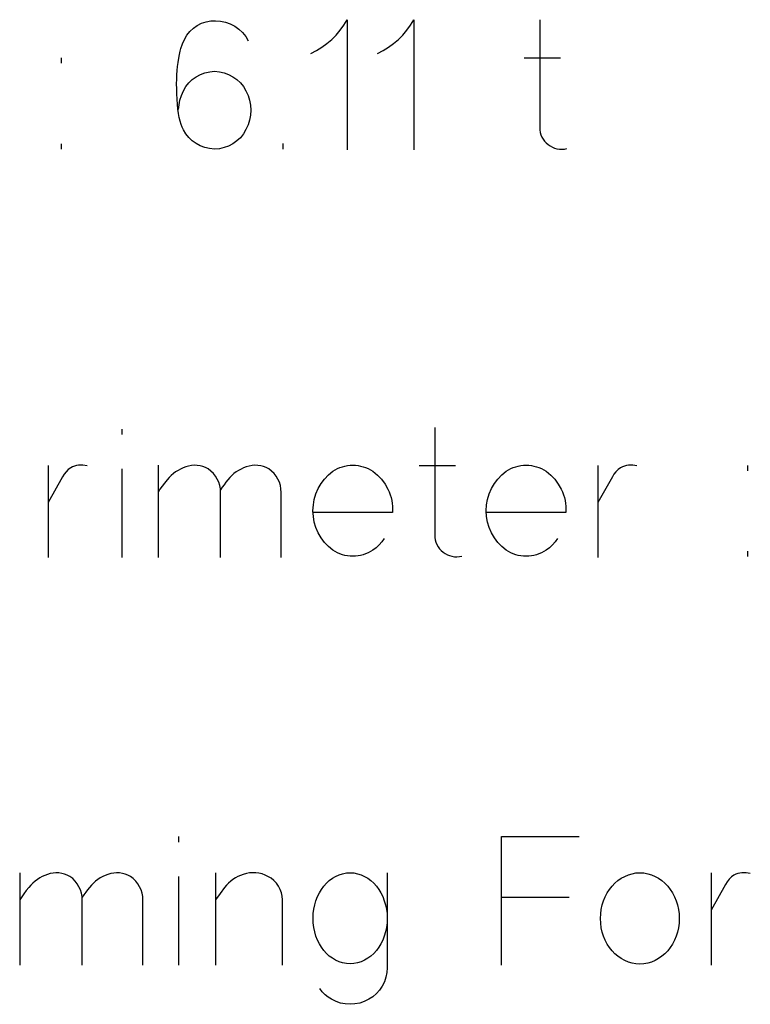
# Model space of a CAD drawing. Header units: inches. Extents: x 1880 to 2363, y -453 to -54.
# Tile 636 of 656: x 1914.113 to 1914.282, y -65.65 to -65.423. Entities that reach past the tile are written whole.
import ezdxf

# ---------------------------------------------------------------- set-up
doc = ezdxf.new("R2010")
doc.units = ezdxf.units.IN
doc.header["$LTSCALE"] = 0.5
doc.header["$MEASUREMENT"] = 0

msp = doc.modelspace()

# ---------------------------------------------------------------- linework, layer by layer
at = {"color": 7, "linetype": 'Continuous'}
for p, q in [((1914.15424, -65.42468), (1914.15523, -65.42417)), ((1914.15523, -65.42417), (1914.15626, -65.42382)), ((1914.15626, -65.42382), (1914.15734, -65.42363)), ((1914.15734, -65.42363), (1914.15845, -65.4236)), ((1914.15845, -65.4236), (1914.15963, -65.42367)), ((1914.15963, -65.42367), (1914.16076, -65.42391)), ((1914.16076, -65.42391), (1914.16185, -65.4243)), ((1914.16185, -65.4243), (1914.16288, -65.42484)), ((1914.18717, -65.42577), (1914.18802, -65.4246)), ((1914.18802, -65.4246), (1914.18879, -65.42335)), ((1914.18879, -65.42335), (1914.18879, -65.45335)), ((1914.20252, -65.42577), (1914.20337, -65.4246)), ((1914.20337, -65.4246), (1914.20414, -65.42335)), ((1914.20414, -65.42335), (1914.20414, -65.45335)), ((1914.23309, -65.42339), (1914.23309, -65.44817)), ((1914.15186, -65.42693), (1914.15254, -65.42607)), ((1914.15254, -65.42607), (1914.15334, -65.42531)), ((1914.15334, -65.42531), (1914.15424, -65.42468)), ((1914.16288, -65.42484), (1914.16384, -65.42552)), ((1914.16384, -65.42552), (1914.16468, -65.4263)), ((1914.16468, -65.4263), (1914.16539, -65.4272)), ((1914.1852, -65.42791), (1914.18623, -65.42688)), ((1914.18623, -65.42688), (1914.18717, -65.42577)), ((1914.20055, -65.42791), (1914.20158, -65.42688)), ((1914.20158, -65.42688), (1914.20252, -65.42577)), ((1914.15045, -65.42998), (1914.15083, -65.42888)), ((1914.15083, -65.42888), (1914.15128, -65.42791)), ((1914.15128, -65.42791), (1914.15186, -65.42693)), ((1914.16539, -65.4272), (1914.16599, -65.4282)), ((1914.18294, -65.42971), (1914.18411, -65.42885)), ((1914.18411, -65.42885), (1914.1852, -65.42791)), ((1914.19829, -65.42971), (1914.19945, -65.42885)), ((1914.19945, -65.42885), (1914.20055, -65.42791)), ((1914.14998, -65.43223), (1914.15014, -65.43137)), ((1914.15014, -65.43137), (1914.15029, -65.43062)), ((1914.15029, -65.43062), (1914.15045, -65.42998)), ((1914.18042, -65.43114), (1914.18171, -65.43047)), ((1914.18171, -65.43047), (1914.18294, -65.42971)), ((1914.19576, -65.43114), (1914.19706, -65.43047)), ((1914.19706, -65.43047), (1914.19829, -65.42971)), ((1914.12295, -65.43338), (1914.12295, -65.43213)), ((1914.14972, -65.43411), (1914.14983, -65.43321)), ((1914.14983, -65.43321), (1914.14998, -65.43223)), ((1914.22953, -65.43213), (1914.23786, -65.43213)), ((1914.14956, -65.43603), (1914.14963, -65.43505)), ((1914.14963, -65.43505), (1914.14972, -65.43411)), ((1914.154, -65.43649), (1914.15499, -65.43596)), ((1914.15499, -65.43596), (1914.15602, -65.43557)), ((1914.15602, -65.43557), (1914.15711, -65.43533)), ((1914.15711, -65.43533), (1914.15825, -65.43524)), ((1914.15825, -65.43524), (1914.15936, -65.43533)), ((1914.15936, -65.43533), (1914.16044, -65.43557)), ((1914.16044, -65.43557), (1914.16147, -65.43596)), ((1914.16147, -65.43596), (1914.16245, -65.43649)), ((1914.1495, -65.43815), (1914.14952, -65.43706)), ((1914.14951, -65.43927), (1914.1495, -65.43815)), ((1914.14952, -65.43706), (1914.14956, -65.43603)), ((1914.15161, -65.43875), (1914.1523, -65.43789)), ((1914.1523, -65.43789), (1914.15309, -65.43714)), ((1914.15309, -65.43714), (1914.154, -65.43649)), ((1914.16245, -65.43649), (1914.16336, -65.43714)), ((1914.16336, -65.43714), (1914.16417, -65.43789)), ((1914.16417, -65.43789), (1914.16487, -65.43875)), ((1914.14953, -65.44044), (1914.14951, -65.43927)), ((1914.14959, -65.44167), (1914.14953, -65.44044)), ((1914.15058, -65.44078), (1914.15104, -65.43972)), ((1914.15104, -65.43972), (1914.15161, -65.43875)), ((1914.16487, -65.43875), (1914.16545, -65.43972)), ((1914.16545, -65.43972), (1914.16595, -65.44079)), ((1914.14966, -65.44285), (1914.14959, -65.44167)), ((1914.15004, -65.44294), (1914.15025, -65.44185)), ((1914.15025, -65.44185), (1914.15058, -65.44078)), ((1914.16595, -65.44079), (1914.16629, -65.44189)), ((1914.16629, -65.44189), (1914.1665, -65.44303)), ((1914.14977, -65.44394), (1914.14966, -65.44285)), ((1914.1499, -65.44495), (1914.14977, -65.44394)), ((1914.15007, -65.44587), (1914.1499, -65.44495)), ((1914.14996, -65.44403), (1914.15004, -65.44294)), ((1914.1665, -65.44303), (1914.16658, -65.4442)), ((1914.16658, -65.4442), (1914.1665, -65.44536)), ((1914.15027, -65.44671), (1914.15007, -65.44587)), ((1914.1505, -65.44746), (1914.15027, -65.44671)), ((1914.16629, -65.44649), (1914.16595, -65.44759)), ((1914.1665, -65.44536), (1914.16629, -65.44649)), ((1914.15075, -65.44813), (1914.1505, -65.44746)), ((1914.15104, -65.44871), (1914.15075, -65.44813)), ((1914.15161, -65.44965), (1914.15104, -65.44871)), ((1914.16545, -65.44867), (1914.16487, -65.44965)), ((1914.16595, -65.44759), (1914.16545, -65.44867)), ((1914.23309, -65.44817), (1914.23312, -65.44875)), ((1914.23312, -65.44875), (1914.23322, -65.4493)), ((1914.23322, -65.4493), (1914.23337, -65.44984)), ((1914.15228, -65.45049), (1914.15161, -65.44965)), ((1914.15307, -65.45123), (1914.15228, -65.45049)), ((1914.15396, -65.45186), (1914.15307, -65.45123)), ((1914.16336, -65.45128), (1914.16245, -65.45192)), ((1914.16417, -65.45052), (1914.16336, -65.45128)), ((1914.16487, -65.44965), (1914.16417, -65.45052)), ((1914.23337, -65.44984), (1914.23359, -65.45037)), ((1914.23359, -65.45037), (1914.23387, -65.45087)), ((1914.23387, -65.45087), (1914.2342, -65.45132)), ((1914.2342, -65.45132), (1914.23459, -65.45174)), ((1914.23459, -65.45174), (1914.23504, -65.45211)), ((1914.12295, -65.45315), (1914.12295, -65.4519)), ((1914.15493, -65.45238), (1914.15396, -65.45186)), ((1914.15598, -65.45276), (1914.15493, -65.45238)), ((1914.15708, -65.45302), (1914.15598, -65.45276)), ((1914.15825, -65.45315), (1914.15708, -65.45302)), ((1914.15936, -65.45306), (1914.15825, -65.45315)), ((1914.16044, -65.45282), (1914.15936, -65.45306)), ((1914.16147, -65.45244), (1914.16044, -65.45282)), ((1914.16245, -65.45192), (1914.16147, -65.45244)), ((1914.17399, -65.45315), (1914.17399, -65.45186)), ((1914.23504, -65.45211), (1914.23551, -65.45243)), ((1914.23551, -65.45243), (1914.23601, -65.4527)), ((1914.23601, -65.4527), (1914.23652, -65.45291)), ((1914.23652, -65.45291), (1914.23707, -65.45306)), ((1914.23707, -65.45306), (1914.23763, -65.45315)), ((1914.23763, -65.45315), (1914.2382, -65.45318)), ((1914.2382, -65.45318), (1914.23877, -65.45313)), ((1914.23877, -65.45313), (1914.23935, -65.45302)), ((1914.20891, -65.51725), (1914.20892, -65.54202)), ((1914.13686, -65.51762), (1914.13687, -65.5189)), ((1914.11988, -65.52599), (1914.11989, -65.5472)), ((1914.12511, -65.52653), (1914.12455, -65.52692)), ((1914.12553, -65.52631), (1914.12511, -65.52653)), ((1914.12598, -65.52614), (1914.12553, -65.52631)), ((1914.12644, -65.52603), (1914.12598, -65.52614)), ((1914.12693, -65.52597), (1914.12644, -65.52603)), ((1914.12791, -65.52597), (1914.12693, -65.52597)), ((1914.12887, -65.52611), (1914.12791, -65.52597)), ((1914.14521, -65.52595), (1914.14521, -65.5472)), ((1914.15098, -65.52656), (1914.15038, -65.52683)), ((1914.15159, -65.52632), (1914.15098, -65.52656)), ((1914.15224, -65.52613), (1914.15159, -65.52632)), ((1914.15289, -65.52601), (1914.15224, -65.52613)), ((1914.15355, -65.52596), (1914.15289, -65.52601)), ((1914.15422, -65.52599), (1914.15355, -65.52596)), ((1914.15489, -65.52608), (1914.15422, -65.52599)), ((1914.15553, -65.52626), (1914.15489, -65.52608)), ((1914.15616, -65.5265), (1914.15553, -65.52626)), ((1914.15677, -65.52681), (1914.15616, -65.5265)), ((1914.1649, -65.52656), (1914.16432, -65.52683)), ((1914.16551, -65.52632), (1914.1649, -65.52656)), ((1914.16618, -65.52613), (1914.16551, -65.52632)), ((1914.16685, -65.52601), (1914.16618, -65.52613)), ((1914.16751, -65.52596), (1914.16685, -65.52601)), ((1914.16818, -65.52599), (1914.16751, -65.52596)), ((1914.16885, -65.52608), (1914.16818, -65.52599)), ((1914.1695, -65.52626), (1914.16885, -65.52608)), ((1914.17013, -65.5265), (1914.1695, -65.52626)), ((1914.17074, -65.52681), (1914.17013, -65.5265)), ((1914.18655, -65.52674), (1914.1871, -65.5265)), ((1914.1871, -65.5265), (1914.18767, -65.5263)), ((1914.18767, -65.5263), (1914.18824, -65.52614)), ((1914.18824, -65.52614), (1914.18883, -65.52604)), ((1914.18883, -65.52604), (1914.18944, -65.52597)), ((1914.18944, -65.52597), (1914.19005, -65.52595)), ((1914.19005, -65.52595), (1914.19066, -65.52597)), ((1914.19066, -65.52597), (1914.19127, -65.52604)), ((1914.19127, -65.52604), (1914.19186, -65.52614)), ((1914.19186, -65.52614), (1914.19245, -65.5263)), ((1914.19245, -65.5263), (1914.19301, -65.5265)), ((1914.19301, -65.5265), (1914.19357, -65.52674)), ((1914.20536, -65.52599), (1914.21369, -65.52599)), ((1914.22646, -65.52674), (1914.22701, -65.5265)), ((1914.22701, -65.5265), (1914.22757, -65.5263)), ((1914.22757, -65.5263), (1914.22815, -65.52614)), ((1914.22815, -65.52614), (1914.22873, -65.52604)), ((1914.22873, -65.52604), (1914.22934, -65.52597)), ((1914.22934, -65.52597), (1914.22995, -65.52595)), ((1914.22995, -65.52595), (1914.23057, -65.52597)), ((1914.23057, -65.52597), (1914.23117, -65.52604)), ((1914.23117, -65.52604), (1914.23177, -65.52614)), ((1914.23177, -65.52614), (1914.23235, -65.5263)), ((1914.23235, -65.5263), (1914.23292, -65.5265)), ((1914.23292, -65.5265), (1914.23348, -65.52674)), ((1914.2465, -65.52599), (1914.2465, -65.5472)), ((1914.25173, -65.52653), (1914.25117, -65.52692)), ((1914.25215, -65.52631), (1914.25173, -65.52653)), ((1914.2526, -65.52614), (1914.25215, -65.52631)), ((1914.25306, -65.52603), (1914.2526, -65.52614)), ((1914.25355, -65.52597), (1914.25306, -65.52603)), ((1914.25453, -65.52597), (1914.25355, -65.52597)), ((1914.25549, -65.52611), (1914.25453, -65.52597)), ((1914.28103, -65.52723), (1914.28104, -65.52599)), ((1914.1232, -65.52864), (1914.11989, -65.53457)), ((1914.12357, -65.52803), (1914.1232, -65.52864)), ((1914.12403, -65.52744), (1914.12357, -65.52803)), ((1914.12455, -65.52692), (1914.12403, -65.52744)), ((1914.13686, -65.52678), (1914.13687, -65.5472)), ((1914.14777, -65.52879), (1914.14733, -65.5293)), ((1914.14824, -65.52833), (1914.14777, -65.52879)), ((1914.14874, -65.52789), (1914.14824, -65.52833)), ((1914.14926, -65.5275), (1914.14874, -65.52789)), ((1914.14981, -65.52714), (1914.14926, -65.5275)), ((1914.15038, -65.52683), (1914.14981, -65.52714)), ((1914.1574, -65.5273), (1914.15677, -65.52681)), ((1914.15796, -65.52786), (1914.1574, -65.5273)), ((1914.15845, -65.52848), (1914.15796, -65.52786)), ((1914.15886, -65.52916), (1914.15845, -65.52848)), ((1914.16173, -65.52879), (1914.16129, -65.5293)), ((1914.16221, -65.52833), (1914.16173, -65.52879)), ((1914.1627, -65.52789), (1914.16221, -65.52833)), ((1914.16321, -65.5275), (1914.1627, -65.52789)), ((1914.16375, -65.52714), (1914.16321, -65.5275)), ((1914.16432, -65.52683), (1914.16375, -65.52714)), ((1914.17137, -65.5273), (1914.17074, -65.52681)), ((1914.17192, -65.52786), (1914.17137, -65.5273)), ((1914.17241, -65.52848), (1914.17192, -65.52786)), ((1914.17283, -65.52916), (1914.17241, -65.52848)), ((1914.18354, -65.52914), (1914.18445, -65.52819)), ((1914.18445, -65.52819), (1914.18549, -65.52735)), ((1914.18549, -65.52735), (1914.18602, -65.52702)), ((1914.18602, -65.52702), (1914.18655, -65.52674)), ((1914.19357, -65.52674), (1914.19412, -65.52702)), ((1914.19412, -65.52702), (1914.19465, -65.52735)), ((1914.19465, -65.52735), (1914.19572, -65.52822)), ((1914.19572, -65.52822), (1914.19667, -65.52919)), ((1914.22345, -65.52914), (1914.22436, -65.52819)), ((1914.22436, -65.52819), (1914.22539, -65.52735)), ((1914.22539, -65.52735), (1914.22592, -65.52702)), ((1914.22592, -65.52702), (1914.22646, -65.52674)), ((1914.23348, -65.52674), (1914.23402, -65.52702)), ((1914.23402, -65.52702), (1914.23456, -65.52735)), ((1914.23456, -65.52735), (1914.23563, -65.52822)), ((1914.23563, -65.52822), (1914.23657, -65.52919)), ((1914.24982, -65.52864), (1914.2465, -65.53457)), ((1914.25019, -65.52803), (1914.24982, -65.52864)), ((1914.25065, -65.52744), (1914.25019, -65.52803)), ((1914.25117, -65.52692), (1914.25065, -65.52744)), ((1914.14617, -65.53077), (1914.14566, -65.5315)), ((1914.14673, -65.53005), (1914.14617, -65.53077)), ((1914.14733, -65.5293), (1914.14673, -65.53005)), ((1914.1592, -65.52988), (1914.15886, -65.52916)), ((1914.15943, -65.53063), (1914.1592, -65.52988)), ((1914.15956, -65.53141), (1914.15943, -65.53063)), ((1914.16001, -65.53101), (1914.15959, -65.53158)), ((1914.16042, -65.53045), (1914.16001, -65.53101)), ((1914.16084, -65.52988), (1914.16042, -65.53045)), ((1914.16129, -65.5293), (1914.16084, -65.52988)), ((1914.17316, -65.52988), (1914.17283, -65.52916)), ((1914.17339, -65.53063), (1914.17316, -65.52988)), ((1914.17352, -65.53141), (1914.17339, -65.53063)), ((1914.18209, -65.53134), (1914.18276, -65.53018)), ((1914.18276, -65.53018), (1914.18354, -65.52914)), ((1914.19667, -65.52919), (1914.19748, -65.53028)), ((1914.19748, -65.53028), (1914.19815, -65.53148)), ((1914.222, -65.53134), (1914.22266, -65.53018)), ((1914.22266, -65.53018), (1914.22345, -65.52914)), ((1914.23657, -65.52919), (1914.23738, -65.53028)), ((1914.23738, -65.53028), (1914.23806, -65.53148)), ((1914.14566, -65.5315), (1914.14521, -65.5322)), ((1914.15959, -65.5322), (1914.15956, -65.53141)), ((1914.15959, -65.5472), (1914.15959, -65.5322)), ((1914.17355, -65.5322), (1914.17352, -65.53141)), ((1914.17355, -65.5472), (1914.17355, -65.5322)), ((1914.18119, -65.53381), (1914.18157, -65.53255)), ((1914.18157, -65.53255), (1914.18209, -65.53134)), ((1914.19815, -65.53148), (1914.19843, -65.53211)), ((1914.19843, -65.53211), (1914.19868, -65.53275)), ((1914.19868, -65.53275), (1914.19887, -65.5334)), ((1914.19887, -65.5334), (1914.19903, -65.53406)), ((1914.2211, -65.53381), (1914.22147, -65.53255)), ((1914.22147, -65.53255), (1914.222, -65.53134)), ((1914.23806, -65.53148), (1914.23834, -65.53211)), ((1914.23834, -65.53211), (1914.23858, -65.53275)), ((1914.23858, -65.53275), (1914.23878, -65.5334)), ((1914.23878, -65.5334), (1914.23893, -65.53406)), ((1914.18089, -65.53643), (1914.18097, -65.5351)), ((1914.18097, -65.5351), (1914.18119, -65.53381)), ((1914.19903, -65.53406), (1914.19914, -65.53473)), ((1914.19914, -65.53473), (1914.19921, -65.53541)), ((1914.19921, -65.53541), (1914.19923, -65.5361)), ((1914.2208, -65.53643), (1914.22087, -65.5351)), ((1914.22087, -65.5351), (1914.2211, -65.53381)), ((1914.23893, -65.53406), (1914.23904, -65.53473)), ((1914.23904, -65.53473), (1914.23911, -65.53541)), ((1914.23911, -65.53541), (1914.23913, -65.5361)), ((1914.18097, -65.53776), (1914.18089, -65.53643)), ((1914.18119, -65.53905), (1914.18097, -65.53776)), ((1914.19921, -65.5368), (1914.18098, -65.5368)), ((1914.19923, -65.5361), (1914.19921, -65.5368)), ((1914.22087, -65.53776), (1914.2208, -65.53643)), ((1914.2211, -65.53905), (1914.22087, -65.53776)), ((1914.23911, -65.5368), (1914.22088, -65.5368)), ((1914.23913, -65.5361), (1914.23911, -65.5368)), ((1914.18157, -65.5403), (1914.18119, -65.53905)), ((1914.22147, -65.5403), (1914.2211, -65.53905)), ((1914.18209, -65.54153), (1914.18157, -65.5403)), ((1914.18276, -65.54268), (1914.18209, -65.54153)), ((1914.20892, -65.54202), (1914.20895, -65.5426)), ((1914.222, -65.54153), (1914.22147, -65.5403)), ((1914.22266, -65.54268), (1914.222, -65.54153)), ((1914.18354, -65.54372), (1914.18276, -65.54268)), ((1914.18445, -65.54467), (1914.18354, -65.54372)), ((1914.18549, -65.54551), (1914.18445, -65.54467)), ((1914.19612, -65.54431), (1914.19541, -65.54494)), ((1914.19676, -65.54361), (1914.19612, -65.54431)), ((1914.19729, -65.54285), (1914.19676, -65.54361)), ((1914.20895, -65.5426), (1914.20905, -65.54316)), ((1914.20905, -65.54316), (1914.2092, -65.5437)), ((1914.2092, -65.5437), (1914.20942, -65.54422)), ((1914.20942, -65.54422), (1914.20969, -65.54472)), ((1914.20969, -65.54472), (1914.21003, -65.54517)), ((1914.22345, -65.54372), (1914.22266, -65.54268)), ((1914.22436, -65.54467), (1914.22345, -65.54372)), ((1914.22539, -65.54551), (1914.22436, -65.54467)), ((1914.23602, -65.54431), (1914.23532, -65.54494)), ((1914.23666, -65.54361), (1914.23602, -65.54431)), ((1914.2372, -65.54285), (1914.23666, -65.54361)), ((1914.18602, -65.54584), (1914.18549, -65.54551)), ((1914.18655, -65.54613), (1914.18602, -65.54584)), ((1914.1871, -65.54637), (1914.18655, -65.54613)), ((1914.18767, -65.54656), (1914.1871, -65.54637)), ((1914.18824, -65.54672), (1914.18767, -65.54656)), ((1914.18883, -65.54683), (1914.18824, -65.54672)), ((1914.18944, -65.54689), (1914.18883, -65.54683)), ((1914.19005, -65.54692), (1914.18944, -65.54689)), ((1914.19066, -65.54689), (1914.19005, -65.54692)), ((1914.19127, -65.54683), (1914.19066, -65.54689)), ((1914.19186, -65.54672), (1914.19127, -65.54683)), ((1914.19245, -65.54656), (1914.19186, -65.54672)), ((1914.19301, -65.54637), (1914.19245, -65.54656)), ((1914.19357, -65.54613), (1914.19301, -65.54637)), ((1914.19412, -65.54584), (1914.19357, -65.54613)), ((1914.19465, -65.54551), (1914.19412, -65.54584)), ((1914.19541, -65.54494), (1914.19465, -65.54551)), ((1914.21003, -65.54517), (1914.21042, -65.54559)), ((1914.21042, -65.54559), (1914.21087, -65.54596)), ((1914.21087, -65.54596), (1914.21134, -65.54629)), ((1914.21134, -65.54629), (1914.21183, -65.54655)), ((1914.21183, -65.54655), (1914.21235, -65.54676)), ((1914.21235, -65.54676), (1914.21289, -65.54692)), ((1914.21289, -65.54692), (1914.21346, -65.54701)), ((1914.21346, -65.54701), (1914.21403, -65.54703)), ((1914.21403, -65.54703), (1914.2146, -65.54698)), ((1914.2146, -65.54698), (1914.21518, -65.54687)), ((1914.22592, -65.54584), (1914.22539, -65.54551)), ((1914.22646, -65.54613), (1914.22592, -65.54584)), ((1914.22701, -65.54637), (1914.22646, -65.54613)), ((1914.22757, -65.54656), (1914.22701, -65.54637)), ((1914.22815, -65.54672), (1914.22757, -65.54656)), ((1914.22873, -65.54683), (1914.22815, -65.54672)), ((1914.22934, -65.54689), (1914.22873, -65.54683)), ((1914.22995, -65.54692), (1914.22934, -65.54689)), ((1914.23057, -65.54689), (1914.22995, -65.54692)), ((1914.23117, -65.54683), (1914.23057, -65.54689)), ((1914.23177, -65.54672), (1914.23117, -65.54683)), ((1914.23235, -65.54656), (1914.23177, -65.54672)), ((1914.23292, -65.54637), (1914.23235, -65.54656)), ((1914.23348, -65.54613), (1914.23292, -65.54637)), ((1914.23402, -65.54584), (1914.23348, -65.54613)), ((1914.23456, -65.54551), (1914.23402, -65.54584)), ((1914.23532, -65.54494), (1914.23456, -65.54551)), ((1914.28103, -65.547), (1914.28104, -65.54575)), ((1914.14991, -65.61147), (1914.14992, -65.61276)), ((1914.22428, -65.64106), (1914.22428, -65.61147)), ((1914.22428, -65.61147), (1914.24218, -65.61147)), ((1914.11336, -65.6198), (1914.11336, -65.64106)), ((1914.11689, -65.62175), (1914.1164, -65.62218)), ((1914.11742, -65.62135), (1914.11689, -65.62175)), ((1914.11796, -65.621), (1914.11742, -65.62135)), ((1914.11853, -65.62069), (1914.11796, -65.621)), ((1914.11913, -65.62041), (1914.11853, -65.62069)), ((1914.11975, -65.62017), (1914.11913, -65.62041)), ((1914.12039, -65.61998), (1914.11975, -65.62017)), ((1914.12105, -65.61986), (1914.12039, -65.61998)), ((1914.12171, -65.61982), (1914.12105, -65.61986)), ((1914.12237, -65.61984), (1914.12171, -65.61982)), ((1914.12304, -65.61994), (1914.12237, -65.61984)), ((1914.12369, -65.62011), (1914.12304, -65.61994)), ((1914.12432, -65.62035), (1914.12369, -65.62011)), ((1914.12493, -65.62067), (1914.12432, -65.62035)), ((1914.12556, -65.62115), (1914.12493, -65.62067)), ((1914.12611, -65.62171), (1914.12556, -65.62115)), ((1914.1266, -65.62233), (1914.12611, -65.62171)), ((1914.13085, -65.62175), (1914.13036, -65.62218)), ((1914.13137, -65.62135), (1914.13085, -65.62175)), ((1914.13191, -65.621), (1914.13137, -65.62135)), ((1914.13247, -65.62069), (1914.13191, -65.621)), ((1914.13306, -65.62041), (1914.13247, -65.62069)), ((1914.13367, -65.62017), (1914.13306, -65.62041)), ((1914.13433, -65.61998), (1914.13367, -65.62017)), ((1914.135, -65.61986), (1914.13433, -65.61998)), ((1914.13566, -65.61982), (1914.135, -65.61986)), ((1914.13634, -65.61984), (1914.13566, -65.61982)), ((1914.137, -65.61994), (1914.13634, -65.61984)), ((1914.13765, -65.62011), (1914.137, -65.61994)), ((1914.13828, -65.62035), (1914.13765, -65.62011)), ((1914.13889, -65.62067), (1914.13828, -65.62035)), ((1914.13952, -65.62115), (1914.13889, -65.62067)), ((1914.14008, -65.62171), (1914.13952, -65.62115)), ((1914.14056, -65.62233), (1914.14008, -65.62171)), ((1914.14991, -65.62063), (1914.14992, -65.64106)), ((1914.15846, -65.6198), (1914.15846, -65.64106)), ((1914.16194, -65.62175), (1914.16144, -65.62218)), ((1914.16246, -65.62135), (1914.16194, -65.62175)), ((1914.16301, -65.621), (1914.16246, -65.62135)), ((1914.1636, -65.62069), (1914.16301, -65.621)), ((1914.16421, -65.62041), (1914.1636, -65.62069)), ((1914.16484, -65.62017), (1914.16421, -65.62041)), ((1914.16555, -65.61998), (1914.16484, -65.62017)), ((1914.16627, -65.61985), (1914.16555, -65.61998)), ((1914.16699, -65.61981), (1914.16627, -65.61985)), ((1914.16772, -65.61982), (1914.16699, -65.61981)), ((1914.16845, -65.61991), (1914.16772, -65.61982)), ((1914.16916, -65.62008), (1914.16845, -65.61991)), ((1914.16985, -65.62032), (1914.16916, -65.62008)), ((1914.17052, -65.62063), (1914.16985, -65.62032)), ((1914.17125, -65.62108), (1914.17052, -65.62063)), ((1914.17189, -65.62161), (1914.17125, -65.62108)), ((1914.17246, -65.62222), (1914.17189, -65.62161)), ((1914.18399, -65.62222), (1914.18465, -65.62161)), ((1914.18465, -65.62161), (1914.18535, -65.62108)), ((1914.18535, -65.62108), (1914.1861, -65.62063)), ((1914.1861, -65.62063), (1914.18689, -65.62027)), ((1914.18689, -65.62027), (1914.18771, -65.62001)), ((1914.18771, -65.62001), (1914.18857, -65.61985)), ((1914.18857, -65.61985), (1914.18944, -65.6198)), ((1914.18944, -65.6198), (1914.19032, -65.61985)), ((1914.19032, -65.61985), (1914.19117, -65.62001)), ((1914.19117, -65.62001), (1914.19198, -65.62027)), ((1914.19198, -65.62027), (1914.19277, -65.62063)), ((1914.19277, -65.62063), (1914.19352, -65.62108)), ((1914.19352, -65.62108), (1914.19423, -65.62161)), ((1914.19423, -65.62161), (1914.19488, -65.62222)), ((1914.19798, -65.6198), (1914.19798, -65.64168)), ((1914.2504, -65.62222), (1914.2511, -65.62161)), ((1914.2511, -65.62161), (1914.25185, -65.62108)), ((1914.25185, -65.62108), (1914.25266, -65.62063)), ((1914.25266, -65.62063), (1914.2535, -65.62027)), ((1914.2535, -65.62027), (1914.25437, -65.62001)), ((1914.25437, -65.62001), (1914.25526, -65.61985)), ((1914.25526, -65.61985), (1914.25618, -65.6198)), ((1914.25618, -65.6198), (1914.2571, -65.61985)), ((1914.2571, -65.61985), (1914.25799, -65.62001)), ((1914.25799, -65.62001), (1914.25885, -65.62027)), ((1914.25885, -65.62027), (1914.25968, -65.62063)), ((1914.25968, -65.62063), (1914.26047, -65.62108)), ((1914.26047, -65.62108), (1914.26122, -65.62161)), ((1914.26122, -65.62161), (1914.26191, -65.62222)), ((1914.27259, -65.61984), (1914.2726, -65.64106)), ((1914.27628, -65.62189), (1914.27591, -65.6225)), ((1914.27674, -65.62129), (1914.27628, -65.62189)), ((1914.27726, -65.62077), (1914.27674, -65.62129)), ((1914.27782, -65.62038), (1914.27726, -65.62077)), ((1914.27824, -65.62016), (1914.27782, -65.62038)), ((1914.27869, -65.61999), (1914.27824, -65.62016)), ((1914.27915, -65.61988), (1914.27869, -65.61999)), ((1914.27964, -65.61982), (1914.27915, -65.61988)), ((1914.28062, -65.61982), (1914.27964, -65.61982)), ((1914.28158, -65.61997), (1914.28062, -65.61982)), ((1914.11488, -65.6239), (1914.11433, -65.62463)), ((1914.11548, -65.62316), (1914.11488, -65.6239)), ((1914.11593, -65.62265), (1914.11548, -65.62316)), ((1914.1164, -65.62218), (1914.11593, -65.62265)), ((1914.12701, -65.62301), (1914.1266, -65.62233)), ((1914.12735, -65.62374), (1914.12701, -65.62301)), ((1914.12758, -65.62449), (1914.12735, -65.62374)), ((1914.129, -65.62373), (1914.12857, -65.6243)), ((1914.12944, -65.62316), (1914.129, -65.62373)), ((1914.12989, -65.62265), (1914.12944, -65.62316)), ((1914.13036, -65.62218), (1914.12989, -65.62265)), ((1914.14098, -65.62301), (1914.14056, -65.62233)), ((1914.14132, -65.62374), (1914.14098, -65.62301)), ((1914.14155, -65.62449), (1914.14132, -65.62374)), ((1914.16053, -65.62316), (1914.15948, -65.62454)), ((1914.16097, -65.62265), (1914.16053, -65.62316)), ((1914.16144, -65.62218), (1914.16097, -65.62265)), ((1914.17294, -65.62289), (1914.17246, -65.62222)), ((1914.17334, -65.62363), (1914.17294, -65.62289)), ((1914.17363, -65.6244), (1914.17334, -65.62363)), ((1914.18236, -65.62444), (1914.18284, -65.62364)), ((1914.18284, -65.62364), (1914.18339, -65.62289)), ((1914.18339, -65.62289), (1914.18399, -65.62222)), ((1914.19488, -65.62222), (1914.19548, -65.62289)), ((1914.19548, -65.62289), (1914.19604, -65.62364)), ((1914.19604, -65.62364), (1914.19652, -65.62444)), ((1914.24864, -65.62445), (1914.24917, -65.62364)), ((1914.24917, -65.62364), (1914.24975, -65.62289)), ((1914.24975, -65.62289), (1914.2504, -65.62222)), ((1914.26191, -65.62222), (1914.26256, -65.62289)), ((1914.26256, -65.62289), (1914.26315, -65.62364)), ((1914.26315, -65.62364), (1914.26367, -65.62445)), ((1914.27591, -65.6225), (1914.2726, -65.62842)), ((1914.11382, -65.62535), (1914.11336, -65.62606)), ((1914.11433, -65.62463), (1914.11382, -65.62535)), ((1914.12771, -65.62526), (1914.12758, -65.62449)), ((1914.12774, -65.62606), (1914.12771, -65.62526)), ((1914.12816, -65.62487), (1914.12774, -65.62544)), ((1914.12774, -65.64106), (1914.12774, -65.62606)), ((1914.12857, -65.6243), (1914.12816, -65.62487)), ((1914.14168, -65.62526), (1914.14155, -65.62449)), ((1914.14171, -65.62606), (1914.14168, -65.62526)), ((1914.14171, -65.64106), (1914.14171, -65.62606)), ((1914.15948, -65.62454), (1914.15846, -65.62606)), ((1914.17381, -65.62521), (1914.17363, -65.6244)), ((1914.17388, -65.62606), (1914.17381, -65.62521)), ((1914.17387, -65.64106), (1914.17388, -65.62606)), ((1914.18128, -65.6272), (1914.18156, -65.62623)), ((1914.18156, -65.62623), (1914.18193, -65.6253)), ((1914.18193, -65.6253), (1914.18236, -65.62444)), ((1914.19652, -65.62444), (1914.19695, -65.6253)), ((1914.19695, -65.6253), (1914.19731, -65.62623)), ((1914.19731, -65.62623), (1914.19761, -65.6272)), ((1914.22428, -65.62544), (1914.2399, -65.62544)), ((1914.2475, -65.62722), (1914.2478, -65.62624)), ((1914.2478, -65.62624), (1914.24819, -65.62532)), ((1914.24819, -65.62532), (1914.24864, -65.62445)), ((1914.26367, -65.62445), (1914.26412, -65.62532)), ((1914.26412, -65.62532), (1914.26451, -65.62624)), ((1914.26451, -65.62624), (1914.26482, -65.62722)), ((1914.18095, -65.62922), (1914.18107, -65.62819)), ((1914.18107, -65.62819), (1914.18128, -65.6272)), ((1914.19761, -65.6272), (1914.19781, -65.62819)), ((1914.19781, -65.62819), (1914.19794, -65.62922)), ((1914.24715, -65.62926), (1914.24728, -65.62823)), ((1914.24728, -65.62823), (1914.2475, -65.62722)), ((1914.26482, -65.62722), (1914.26504, -65.62823)), ((1914.26504, -65.62823), (1914.26517, -65.62926)), ((1914.1809, -65.63029), (1914.18095, -65.62922)), ((1914.18095, -65.63136), (1914.1809, -65.63029)), ((1914.19794, -65.62922), (1914.19798, -65.63029)), ((1914.19798, -65.63029), (1914.19794, -65.63136)), ((1914.2471, -65.63033), (1914.24715, -65.62926)), ((1914.24715, -65.63141), (1914.2471, -65.63033)), ((1914.26517, -65.62926), (1914.26521, -65.63033)), ((1914.26521, -65.63033), (1914.26517, -65.63141)), ((1914.18107, -65.63241), (1914.18095, -65.63136)), ((1914.18128, -65.63342), (1914.18107, -65.63241)), ((1914.19781, -65.63241), (1914.19761, -65.63342)), ((1914.19794, -65.63136), (1914.19781, -65.63241)), ((1914.24728, -65.63245), (1914.24715, -65.63141)), ((1914.2475, -65.63346), (1914.24728, -65.63245)), ((1914.26504, -65.63245), (1914.26482, -65.63346)), ((1914.26517, -65.63141), (1914.26504, -65.63245)), ((1914.18156, -65.63439), (1914.18128, -65.63342)), ((1914.18193, -65.63531), (1914.18156, -65.63439)), ((1914.18236, -65.63617), (1914.18193, -65.63531)), ((1914.19695, -65.63531), (1914.19652, -65.63617)), ((1914.19731, -65.63439), (1914.19695, -65.63531)), ((1914.19761, -65.63342), (1914.19731, -65.63439)), ((1914.2478, -65.63443), (1914.2475, -65.63346)), ((1914.24819, -65.63535), (1914.2478, -65.63443)), ((1914.24864, -65.63621), (1914.24819, -65.63535)), ((1914.26412, -65.63535), (1914.26367, -65.63621)), ((1914.26451, -65.63443), (1914.26412, -65.63535)), ((1914.26482, -65.63346), (1914.26451, -65.63443)), ((1914.18284, -65.63696), (1914.18236, -65.63617)), ((1914.18339, -65.6377), (1914.18284, -65.63696)), ((1914.18399, -65.63837), (1914.18339, -65.6377)), ((1914.19548, -65.6377), (1914.19488, -65.63837)), ((1914.19604, -65.63696), (1914.19548, -65.6377)), ((1914.19652, -65.63617), (1914.19604, -65.63696)), ((1914.24917, -65.63702), (1914.24864, -65.63621)), ((1914.24975, -65.63777), (1914.24917, -65.63702)), ((1914.2504, -65.63845), (1914.24975, -65.63777)), ((1914.26256, -65.63777), (1914.26191, -65.63845)), ((1914.26315, -65.63702), (1914.26256, -65.63777)), ((1914.26367, -65.63621), (1914.26315, -65.63702)), ((1914.18465, -65.63897), (1914.18399, -65.63837)), ((1914.18535, -65.63949), (1914.18465, -65.63897)), ((1914.1861, -65.63994), (1914.18535, -65.63949)), ((1914.18689, -65.6403), (1914.1861, -65.63994)), ((1914.19277, -65.63994), (1914.19198, -65.6403)), ((1914.19352, -65.63949), (1914.19277, -65.63994)), ((1914.19423, -65.63897), (1914.19352, -65.63949)), ((1914.19488, -65.63837), (1914.19423, -65.63897)), ((1914.2511, -65.63904), (1914.2504, -65.63845)), ((1914.25185, -65.63957), (1914.2511, -65.63904)), ((1914.25266, -65.64003), (1914.25185, -65.63957)), ((1914.2535, -65.64039), (1914.25266, -65.64003)), ((1914.25968, -65.64003), (1914.25885, -65.64039)), ((1914.26047, -65.63957), (1914.25968, -65.64003)), ((1914.26122, -65.63904), (1914.26047, -65.63957)), ((1914.26191, -65.63845), (1914.26122, -65.63904)), ((1914.18771, -65.64056), (1914.18689, -65.6403)), ((1914.18857, -65.64072), (1914.18771, -65.64056)), ((1914.18944, -65.64077), (1914.18857, -65.64072)), ((1914.19032, -65.64072), (1914.18944, -65.64077)), ((1914.19117, -65.64056), (1914.19032, -65.64072)), ((1914.19198, -65.6403), (1914.19117, -65.64056)), ((1914.19798, -65.64168), (1914.19791, -65.6428)), ((1914.25437, -65.64065), (1914.2535, -65.64039)), ((1914.25526, -65.6408), (1914.25437, -65.64065)), ((1914.25618, -65.64086), (1914.25526, -65.6408)), ((1914.2571, -65.6408), (1914.25618, -65.64086)), ((1914.25799, -65.64065), (1914.2571, -65.6408)), ((1914.25885, -65.64039), (1914.25799, -65.64065)), ((1914.19769, -65.64388), (1914.19734, -65.64491)), ((1914.19791, -65.6428), (1914.19769, -65.64388)), ((1914.18303, -65.64723), (1914.18244, -65.64649)), ((1914.19621, -65.64683), (1914.19548, -65.64764)), ((1914.19683, -65.64591), (1914.19621, -65.64683)), ((1914.19734, -65.64491), (1914.19683, -65.64591)), ((1914.18368, -65.64789), (1914.18303, -65.64723)), ((1914.18439, -65.64845), (1914.18368, -65.64789)), ((1914.18517, -65.64893), (1914.18439, -65.64845)), ((1914.18619, -65.64944), (1914.18517, -65.64893)), ((1914.19371, -65.64893), (1914.1927, -65.64944)), ((1914.19465, -65.64834), (1914.19371, -65.64893)), ((1914.19548, -65.64764), (1914.19465, -65.64834)), ((1914.18724, -65.6498), (1914.18619, -65.64944)), ((1914.18832, -65.65002), (1914.18724, -65.6498)), ((1914.18944, -65.65009), (1914.18832, -65.65002)), ((1914.19056, -65.65002), (1914.18944, -65.65009)), ((1914.19165, -65.6498), (1914.19056, -65.65002)), ((1914.1927, -65.64944), (1914.19165, -65.6498))]:
    msp.add_line(p, q, dxfattribs=at)

doc.saveas('drawing.dxf')
